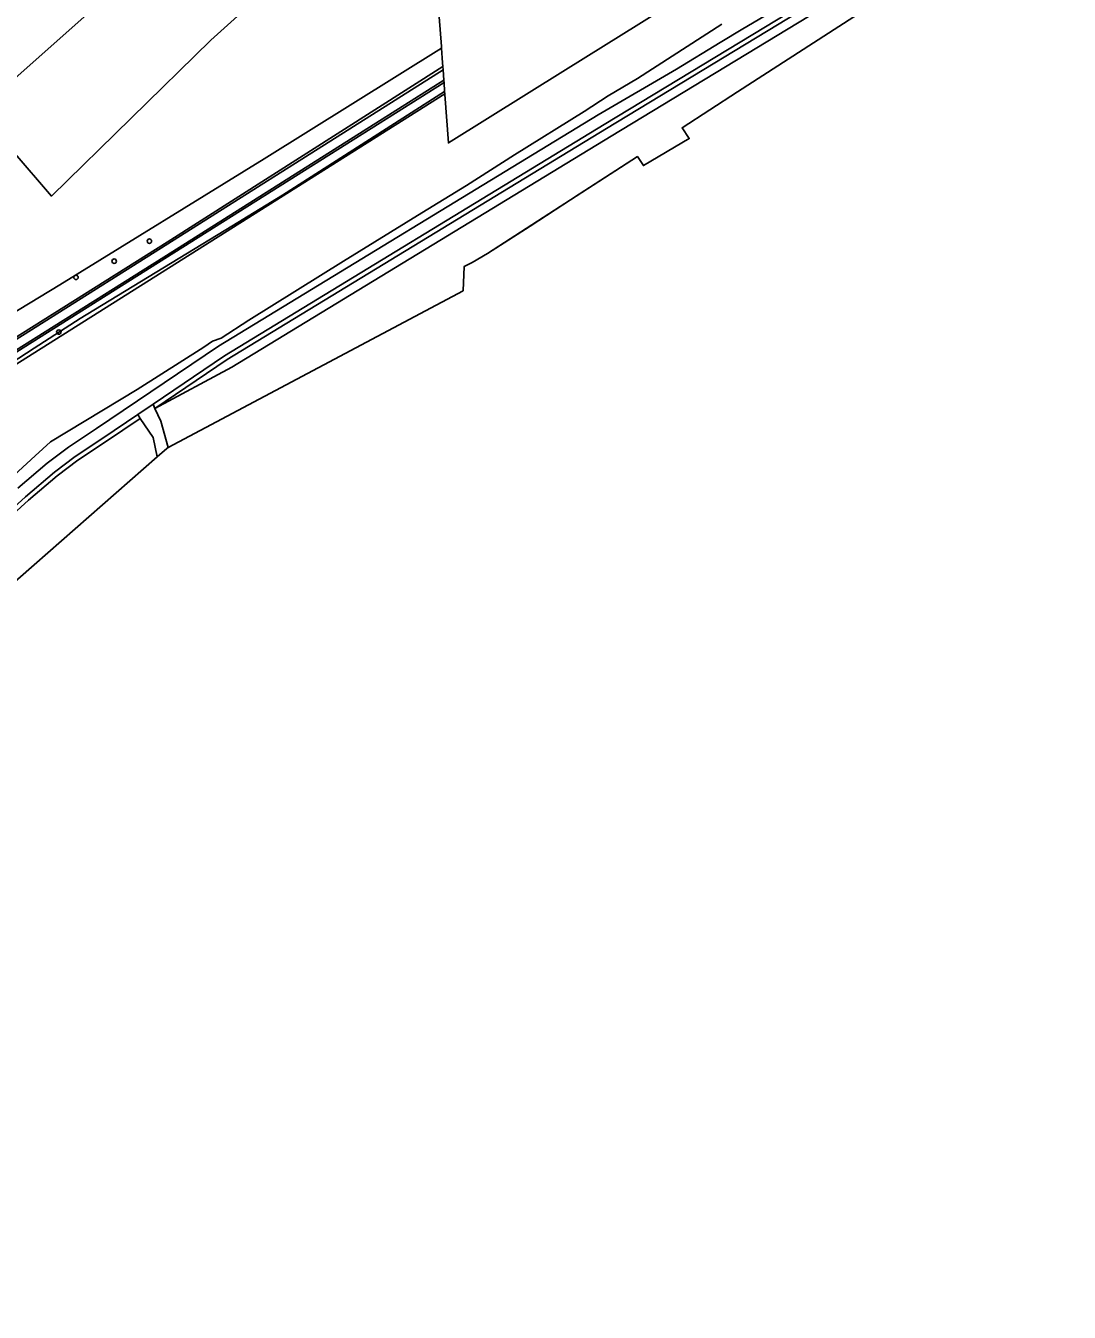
# Model space of a CAD drawing. Extents: x 164494 to 166241, y 382475 to 384495.
# Drawn here: x 165998.1 to 166228.6, y 382510.2 to 382794.2 of the extents above; entities that cross this region are included whole.
import ezdxf

# ---------------------------------------------------------------- set-up
doc = ezdxf.new("R2010")
doc.units = 0
for name, color, linetype in [('IMGEO_Berm_groen', 7, 'Continuous'), ('IMGEO_Berm_open', 7, 'Continuous'), ('IMGEO_Boom', 7, 'Continuous'), ('IMGEO_Fietspad_gesloten', 7, 'Continuous'), ('IMGEO_Fietspad_halfverhard', 7, 'Continuous'), ('IMGEO_Gemengd_bos', 7, 'Continuous'), ('IMGEO_Groenvoorziening', 7, 'Continuous'), ('IMGEO_Loofbos', 7, 'Continuous'), ('IMGEO_Rijbaan_lokaal_onverhard', 7, 'Continuous'), ('IMGEO_Waterloop', 7, 'Continuous')]:
    doc.layers.add(name, color=color, linetype=linetype)

msp = doc.modelspace()

# ---------------------------------------------------------------- linework, layer by layer
at = {"layer": 'IMGEO_Berm_groen'}
msp.add_lwpolyline([(166213.18, 382825.34), (166125.89, 382772.39), (166042.06, 382721.34), (166026.25, 382710.65), (166026.67, 382709.73), (166042.6, 382720.5), (166126.4, 382771.53), (166213.7, 382824.48)], dxfattribs=at)
msp.add_lwpolyline([(166023.43, 382707.54), (166022.87, 382708.36), (166015.2, 382703.18), (166009.08, 382699.13), (166004.47, 382695.66), (165998.09, 382690.22), (165950.17, 382646.52), (165927.17, 382625.41), (165927.95, 382624.55), (165917.55, 382614.46), (165917.32, 382612.84), (165929.35, 382624.51), (165928.58, 382625.35), (165950.84, 382645.78), (165998.76, 382689.47), (166005.1, 382694.88), (166009.66, 382698.32), (166015.76, 382702.35)], close=True, dxfattribs=at)
at = {"layer": 'IMGEO_Berm_open'}
for points in [[(166090.25, 382785.18), (166090.25, 382785.18), (166029.41, 382746.41), (165974.55, 382711.98), (165861.9, 382641.5), (165827.39, 382620.25), (165795.83, 382600.56), (165774.4, 382587.35), (165760.41, 382578.47)], [(165760.65, 382578.14), (165774.58, 382586.97), (165796.04, 382600.2), (165827.6, 382619.88), (165862.1, 382641.17), (165904.44, 382667.59), (165974.83, 382711.66), (166029.55, 382746.08), (166090.3, 382784.45), (166090.25, 382785.18)], [(166090.47, 382782.19), (166030.64, 382744.38), (165976.14, 382710.15), (165863.19, 382639.48), (165828.35, 382617.99), (165797.08, 382598.49), (165776.28, 382585.67), (165761.69, 382576.43)], [(165761.88, 382576.05), (165776.65, 382585.44), (165797.31, 382598.15), (165828.51, 382617.61), (165863.7, 382639.32), (165905.74, 382665.55), (165976.39, 382709.8), (166030.87, 382744.07), (166090.51, 382781.65), (166090.47, 382782.11), (166090.47, 382782.19)]]:
    msp.add_lwpolyline(points, dxfattribs=at)
at = {"layer": 'IMGEO_Boom'}
for centre in [(166025.46, 382746.65), (166017.68, 382742.23), (166009.25, 382738.65), (166005.45, 382726.59)]:
    msp.add_circle(centre, 0.489, dxfattribs=at)
at = {"layer": 'IMGEO_Fietspad_gesloten'}
for points in [[(166090.3, 382784.45), (166029.55, 382746.08), (165974.83, 382711.66), (165904.44, 382667.59), (165862.1, 382641.17), (165827.6, 382619.88), (165796.04, 382600.2), (165774.58, 382586.97), (165760.65, 382578.14)], [(165761.69, 382576.43), (165776.28, 382585.67), (165797.08, 382598.49), (165828.35, 382617.99), (165863.19, 382639.48), (165976.14, 382710.15), (166030.64, 382744.38), (166090.47, 382782.19), (166090.3, 382784.45)]]:
    msp.add_lwpolyline(points, dxfattribs=at)
at = {"layer": 'IMGEO_Fietspad_halfverhard'}
for points in [[(165998.09, 382690.22), (166004.47, 382695.66), (166009.08, 382699.13), (166015.2, 382703.18), (166022.87, 382708.36), (166026.25, 382710.65), (166042.06, 382721.34), (166125.89, 382772.39), (166213.18, 382825.34)], [(166162.36, 382796.95), (166156.53, 382793.51), (166151.48, 382790.54), (166141.82, 382784.6), (166124.56, 382774.57), (166040.69, 382723.48), (166013.79, 382705.3), (166007.61, 382701.22), (166002.87, 382697.65), (165996.41, 382692.13)]]:
    msp.add_lwpolyline(points, dxfattribs=at)
at = {"layer": 'IMGEO_Gemengd_bos'}
msp.add_lwpolyline([(166133.22, 382765.32), (166120.38, 382757.03), (166109.5, 382750), (166100.09, 382743.92)], close=True, dxfattribs=at)
at = {"layer": 'IMGEO_Groenvoorziening'}
for points in [[(166213.7, 382824.48), (166126.4, 382771.53), (166042.6, 382720.5), (166026.67, 382709.73), (166043.68, 382718.81), (166127.44, 382769.83), (166214.6, 382822.7)], [(165996.41, 382692.13), (166002.87, 382697.65), (166007.61, 382701.22), (166013.79, 382705.3), (166040.69, 382723.48), (166124.56, 382774.57), (166141.82, 382784.6), (166151.48, 382790.54), (166156.53, 382793.51), (166162.36, 382796.95)], [(166151.85, 382794.54), (166133.21, 382782.57), (166126.78, 382778.71), (166121.49, 382775.29), (166106.06, 382765.68), (166095.48, 382758.94), (166085.64, 382752.89), (166068.3, 382742.22), (166047.38, 382729.18), (166041.31, 382725.28), (166039.42, 382724.55), (166037.5, 382723.26), (166022.74, 382713.95), (166003.63, 382702.33), (166000.22, 382699.28), (165991.93, 382691.68)], [(166089.95, 382789.28), (166050.76, 382764.85), (166005.7, 382736.98), (165974.15, 382717.99), (165934.27, 382692.82), (165915.64, 382680.8), (165899.16, 382670.95), (165896.65, 382669.23), (165893.07, 382666.69), (165894.9, 382664.04), (165841.31, 382632), (165839.96, 382633.8), (165834.57, 382630.78), (165834.6, 382628.24), (165761.36, 382580.48), (165758.64, 382583.81), (165753.64, 382581.48), (165748.4, 382579.04), (165747.51, 382571.66), (165747.36, 382570.43)], [(165760.41, 382578.47), (165774.4, 382587.35), (165795.83, 382600.56), (165827.39, 382620.25), (165861.9, 382641.5), (165974.55, 382711.98), (166029.41, 382746.41), (166090.25, 382785.18), (166090.25, 382785.18), (166090.19, 382786.02), (166089.95, 382789.28), (166089.95, 382789.28)], [(165613.91, 382510.24), (165632.61, 382512.73), (165635.88, 382513.33), (165647.67, 382516.12), (165656.38, 382518.59), (165674.45, 382525.44), (165680.46, 382528.23), (165686.34, 382529.03), (165689.39, 382527.86), (165689.58, 382527.95), (165689.92, 382528.1), (165693.73, 382529.78), (165693.96, 382529.89), (165694.24, 382530.01), (165695.26, 382533.46), (165936.75, 382681.38), (165942.47, 382685.23), (165945.21, 382687.52), (165950.28, 382690.61), (165956.22, 382694.41), (166090.69, 382779.16), (166090.65, 382779.7)], [(165692.92, 382535.35), (165692.95, 382535.36), (165693.02, 382535.41), (165736.42, 382560.07), (165751.94, 382568.93), (165797.05, 382596.87), (165838.04, 382622.04), (165882.02, 382648.91), (165907.41, 382664.63), (165919.33, 382672.2), (165940.41, 382685.1), (165944.92, 382687.94), (165944.18, 382688.99), (165955.45, 382696.01), (165955.98, 382694.9), (165978.62, 382709.16), (166000, 382723), (166010.15, 382729.57), (166043.64, 382750), (166054.81, 382756.81), (166090.65, 382779.7), (166090.51, 382781.65)], [(166090.51, 382781.65), (166030.87, 382744.07), (165976.39, 382709.8), (165905.74, 382665.55), (165863.7, 382639.32), (165828.51, 382617.61), (165797.31, 382598.15), (165776.65, 382585.44), (165761.88, 382576.05)], [(166090.65, 382779.7), (166054.81, 382756.81), (166043.64, 382750), (166010.15, 382729.57), (166000, 382723), (165978.62, 382709.16)], [(165918.19, 382605.09), (165918.8, 382604.09), (166000, 382675.25), (166027.18, 382699.07), (166027.18, 382699.07), (166026.29, 382703.31), (166023.43, 382707.54), (166015.76, 382702.35), (166009.66, 382698.32), (166005.1, 382694.88), (165998.76, 382689.47), (165950.84, 382645.78), (165928.58, 382625.35), (165929.35, 382624.51), (165917.32, 382612.84), (165917.29, 382612.65), (165917.29, 382610.15), (165918.19, 382605.09)]]:
    msp.add_lwpolyline(points, dxfattribs=at)
at = {"layer": 'IMGEO_Loofbos'}
for points in [[(165990.33, 382777.82), (166067.34, 382846.27), (166062.31, 382852.49), (166054.76, 382866.81), (166054.31, 382866.59), (166052.89, 382867.19), (166048.5, 382863.1), (165981.27, 382800.31)], [(165974.15, 382717.99), (166005.7, 382736.98), (166050.76, 382764.85), (166089.95, 382789.28), (166089.92, 382789.65), (166087.93, 382815.91), (166087.62, 382820.46), (166087.02, 382821.38), (166086.13, 382822.53), (166085.16, 382823.59), (166080.22, 382828.15), (166039.02, 382791.02), (166003.8, 382756.62), (165995.35, 382766.43)], [(166214.6, 382822.7), (166127.44, 382769.83), (166043.68, 382718.81), (166026.67, 382709.73), (166027.96, 382706.9), (166029.62, 382701.09), (166045, 382709.27), (166094.77, 382735.72), (166094.93, 382741.04), (166096.7, 382741.91)], [(166096.7, 382741.91), (166100.09, 382743.92), (166133.22, 382765.32), (166134.55, 382763.34), (166144.68, 382769.28), (166143.08, 382771.69), (166155.3, 382779.59), (166219.16, 382820.85), (166220.23, 382821.53)]]:
    msp.add_lwpolyline(points, dxfattribs=at)
msp.add_lwpolyline([(165990.33, 382777.82), (165995.35, 382766.43), (166003.8, 382756.62), (166039.02, 382791.02), (166080.22, 382828.15), (166079.32, 382828.97), (166079.71, 382832.07), (166082.04, 382829.79), (166085.36, 382832.78), (166078.96, 382836.99), (166070.17, 382842.77), (166067.34, 382846.27)], close=True, dxfattribs=at)
at = {"layer": 'IMGEO_Rijbaan_lokaal_onverhard'}
msp.add_lwpolyline([(166027.18, 382699.07), (166029.29, 382700.92), (166029.62, 382701.09), (166027.96, 382706.9), (166026.67, 382709.73), (166026.25, 382710.65), (166022.87, 382708.36), (166023.43, 382707.54), (166026.29, 382703.31), (166027.18, 382699.07), (166027.18, 382699.07)], dxfattribs=at)
at = {"layer": 'IMGEO_Waterloop'}
for points in [[(165956.22, 382694.41), (166090.69, 382779.16), (166090.7, 382779.06), (166091.48, 382768.33), (166117.36, 382784.45), (166228.58, 382853.8)], [(166151.85, 382794.54), (166133.21, 382782.57), (166126.78, 382778.71), (166121.49, 382775.29), (166106.06, 382765.68), (166095.48, 382758.94), (166085.64, 382752.89), (166068.3, 382742.22), (166047.38, 382729.18), (166041.31, 382725.28), (166039.42, 382724.55), (166037.5, 382723.26), (166022.74, 382713.95), (166003.63, 382702.33), (166000.22, 382699.28), (165991.93, 382691.68)]]:
    msp.add_lwpolyline(points, dxfattribs=at)

doc.saveas('drawing.dxf')
